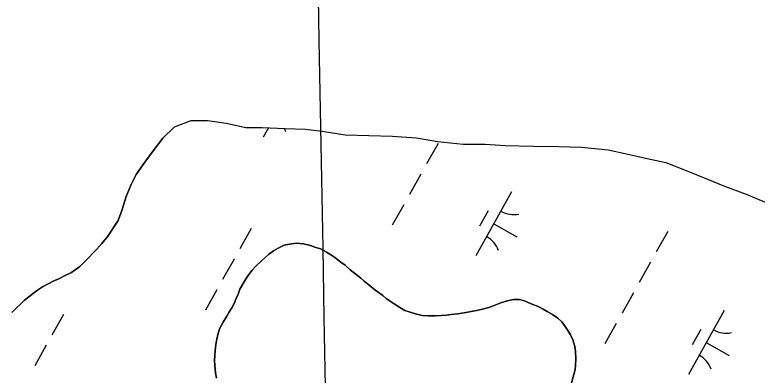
# Model space of a CAD drawing. Extents: x 3923531 to 3943530, y 207391 to 229799.
# Drawn here: x 3935494 to 3936001, y 215028 to 215274 of the extents above; entities that cross this region are included whole.
import ezdxf

# ---------------------------------------------------------------- set-up
doc = ezdxf.new("R2010")
doc.units = 0
for name, color, linetype in [('V-GRID-MAJR', 7, 'Continuous'), ('V-TOPO-SHOR', 7, 'Continuous'), ('V-WETL-SWMP', 7, 'Continuous')]:
    doc.layers.add(name, color=color, linetype=linetype)

msp = doc.modelspace()

# ---------------------------------------------------------------- linework, layer by layer
at = {"layer": 'V-GRID-MAJR'}
msp.add_spline([(3935779.93, 210874.81), (3935760.83, 211942.59), (3935652.4, 218002.59), (3935543.98, 224062.57), (3935501.82, 226418.85)], degree=3, dxfattribs=at)
at = {"layer": 'V-TOPO-SHOR'}
for points in [[(3935602.59, 215197.56), (3935614.09, 215201.98), (3935625.15, 215201.87), (3935637.97, 215200.15), (3935651.38, 215197.25), (3935662.43, 215197.14), (3935678.23, 215196.38), (3935692.05, 215196.04), (3935703.49, 215194.54), (3935719.26, 215192.2), (3935735.45, 215191.64), (3935751.45, 215191.28), (3935767.63, 215190.12), (3935782.62, 215187.6), (3935799.78, 215185.64), (3935814.79, 215185.68), (3935828.41, 215184.75), (3935847.96, 215184.35), (3935865.14, 215184.18), (3935880.74, 215183.62), (3935898.89, 215181.85), (3935911.31, 215179.15), (3935925.49, 215176.05), (3935938.3, 215173.15), (3935953.25, 215167.27), (3935966.82, 215161.79), (3935978.43, 215156.93), (3935993.18, 215151.45), (3936013.11, 215143.04)], [(3935602.59, 215197.56), (3935594.74, 215189.86), (3935588.07, 215181.16), (3935582.41, 215173.45), (3935576.34, 215164.94), (3935573.08, 215158.19), (3935569.6, 215149.86), (3935566.92, 215141.11), (3935564.05, 215133.57), (3935556.59, 215122.2)], [(3935556.59, 215122.2), (3935555.15, 215120.31), (3935552.99, 215117.9), (3935549.54, 215114.04), (3935547.17, 215111.44), (3935544.22, 215108.16), (3935540.77, 215104.8), (3935538.02, 215102.2), (3935534.88, 215099.8), (3935532.23, 215098.08), (3935528.03, 215095.99), (3935523.72, 215093.7), (3935519.81, 215092.08), (3935516.68, 215090.56), (3935512.46, 215088.18), (3935508.94, 215085.88), (3935506.29, 215083.96), (3935503.05, 215081.47), (3935499.91, 215078.87), (3935497.74, 215076.56), (3935494.59, 215073.68), (3935491.45, 215070.69)], [(3935631.39, 215025.85), (3935630.65, 215029.36), (3935630.22, 215034.33), (3935630.06, 215038.12), (3935630.1, 215041.14), (3935630.43, 215044.74), (3935630.86, 215048.72), (3935631.49, 215052.41), (3935632.5, 215056.49), (3935633.71, 215059.98), (3935635.9, 215063.95), (3935638.28, 215068.1), (3935639.77, 215070.72), (3935641.84, 215073.9), (3935643.34, 215076.91), (3935644.64, 215079.81), (3935646.04, 215083.3), (3935647.34, 215086.59), (3935649.52, 215090.46), (3935651.21, 215093.27), (3935653.48, 215096.55), (3935655.66, 215099.64), (3935658.21, 215102.43), (3935661.85, 215105.7), (3935664.41, 215108.01), (3935666.87, 215110.22), (3935670.3, 215112.81), (3935673.44, 215114.63), (3935677.64, 215116.62), (3935681.25, 215117.27), (3935686.03, 215117.99), (3935690.79, 215117.65), (3935695.55, 215116.43), (3935698.55, 215115.42), (3935702.33, 215114.11), (3935706.4, 215111.93), (3935710.56, 215109.45), (3935713.07, 215107.67), (3935716.35, 215105.01), (3935719.15, 215102.93), (3935722.71, 215099.87), (3935727.63, 215096.03), (3935729.95, 215094.05), (3935732.26, 215092.08), (3935735.64, 215089.32), (3935738.44, 215087.15), (3935741.14, 215085.07)], [(3935741.14, 215085.07), (3935744.9, 215082.21), (3935747.31, 215080.33), (3935752.72, 215076.48), (3935756.49, 215074.1), (3935760.07, 215072.12), (3935762.98, 215071.01), (3935767.15, 215069.7), (3935771.81, 215068.68), (3935776.09, 215068.44), (3935780.66, 215068.29), (3935784.75, 215068.63), (3935788.45, 215068.89), (3935791.57, 215069.34), (3935795.86, 215069.78), (3935800.54, 215070.5), (3935805.32, 215071.42), (3935808.93, 215072.07), (3935813.12, 215072.9), (3935817.32, 215074.02), (3935821.03, 215075.53), (3935825.53, 215077.33), (3935829.92, 215078.74), (3935834.12, 215079.57), (3935838.4, 215079.43), (3935841.7, 215078.52), (3935846.25, 215076.62), (3935851.1, 215074.72), (3935854.48, 215072.93), (3935857.29, 215071.34), (3935860.87, 215069.26), (3935864.54, 215066.68), (3935867.14, 215064.22), (3935869.06, 215061.77), (3935871.26, 215058.34), (3935873.17, 215055.3), (3935874.79, 215051.97), (3935876, 215047.39), (3935876.55, 215043.97), (3935876.88, 215038.91), (3935876.64, 215034.43), (3935876.32, 215031.71), (3935873.37, 215020.65)]]:
    msp.add_lwpolyline(points, dxfattribs=at)
at = {"layer": 'V-WETL-SWMP'}
for p, q in [((3935666.85, 215196.93), (3935663.3, 215190.56)), ((3935782.64, 215186.22), (3935774.84, 215172.25)), ((3935770.94, 215165.27), (3935763.13, 215151.3)), ((3935832.9, 215153.08), (3935808.51, 215109.43)), ((3935759.23, 215144.32), (3935751.43, 215130.35)), ((3935816.89, 215140.26), (3935811.04, 215129.78)), ((3935655.02, 215128.13), (3935647.21, 215114.17)), ((3935820.7, 215131.26), (3935836.42, 215122.48)), ((3935939.56, 215126.05), (3935931.76, 215112.08)), ((3935643.31, 215107.18), (3935635.51, 215093.21)), ((3935927.85, 215105.1), (3935920.05, 215091.13)), ((3935631.61, 215086.23), (3935623.8, 215072.26)), ((3935916.15, 215084.15), (3935908.35, 215070.18)), ((3935526.74, 215069.21), (3935518.94, 215055.25)), ((3935978.11, 215071.96), (3935953.72, 215028.31)), ((3935904.44, 215063.19), (3935896.64, 215049.23)), ((3935962.11, 215059.13), (3935956.25, 215048.66)), ((3935515.03, 215048.26), (3935507.23, 215034.29)), ((3935965.92, 215050.13), (3935981.63, 215041.35))]:
    msp.add_line(p, q, dxfattribs=at)
for points in [[(3935569.6, 215149.86), (3935573.08, 215158.19), (3935576.34, 215164.94), (3935582.41, 215173.45), (3935588.07, 215181.16), (3935594.74, 215189.86), (3935602.59, 215197.56), (3935614.09, 215201.98), (3935625.15, 215201.87), (3935637.97, 215200.15), (3935651.37, 215197.25), (3935662.43, 215197.14), (3935678.23, 215196.38), (3935692.05, 215196.04), (3935703.49, 215194.54), (3935719.26, 215192.2), (3935735.45, 215191.64), (3935751.45, 215191.28), (3935767.63, 215190.12), (3935782.62, 215187.6), (3935799.78, 215185.64), (3935814.79, 215185.68), (3935828.41, 215184.75), (3935847.96, 215184.35), (3935865.14, 215184.18), (3935880.74, 215183.62), (3935898.89, 215181.85), (3935911.31, 215179.15), (3935925.49, 215176.05), (3935938.3, 215173.15), (3935953.25, 215167.27), (3935966.82, 215161.79), (3935978.43, 215156.93), (3935993.18, 215151.45), (3936013.11, 215143.04)], [(3935491.45, 215070.69), (3935494.59, 215073.68), (3935497.74, 215076.56), (3935499.91, 215078.87), (3935503.05, 215081.47), (3935506.29, 215083.96), (3935508.94, 215085.88), (3935512.46, 215088.18), (3935516.68, 215090.56), (3935519.81, 215092.08), (3935523.72, 215093.7), (3935528.03, 215095.98), (3935532.23, 215098.08), (3935534.88, 215099.8), (3935538.02, 215102.2), (3935540.77, 215104.8), (3935544.22, 215108.17), (3935547.17, 215111.44), (3935549.54, 215114.04), (3935552.99, 215117.9), (3935555.15, 215120.31), (3935556.59, 215122.2), (3935564.05, 215133.57), (3935566.92, 215141.11), (3935569.6, 215149.86)], [(3935741.14, 215085.07), (3935738.44, 215087.15), (3935735.64, 215089.32), (3935732.26, 215092.08), (3935729.95, 215094.05), (3935727.63, 215096.03), (3935722.71, 215099.88), (3935719.15, 215102.93), (3935716.35, 215105.01), (3935713.07, 215107.67), (3935710.56, 215109.45), (3935706.4, 215111.93), (3935702.33, 215114.11), (3935698.55, 215115.42), (3935695.55, 215116.43), (3935690.79, 215117.65), (3935686.03, 215117.99), (3935681.25, 215117.27), (3935677.64, 215116.62), (3935673.44, 215114.63), (3935670.3, 215112.81), (3935666.87, 215110.22), (3935664.41, 215108.01), (3935661.85, 215105.7), (3935658.22, 215102.43), (3935655.66, 215099.64), (3935653.48, 215096.55), (3935651.21, 215093.27), (3935649.52, 215090.46), (3935647.34, 215086.59), (3935646.04, 215083.3), (3935644.63, 215079.81), (3935643.34, 215076.9), (3935641.84, 215073.9), (3935639.77, 215070.72), (3935638.28, 215068.1), (3935635.9, 215063.95), (3935633.71, 215059.98), (3935632.5, 215056.49), (3935631.49, 215052.41), (3935630.86, 215048.72), (3935630.43, 215044.74), (3935630.1, 215041.14), (3935630.06, 215038.12), (3935630.22, 215034.33), (3935630.65, 215029.36), (3935631.39, 215025.85)], [(3935873.37, 215020.65), (3935876.32, 215031.71), (3935876.64, 215034.43), (3935876.88, 215038.91), (3935876.55, 215043.97), (3935876, 215047.39), (3935874.79, 215051.97), (3935873.17, 215055.3), (3935871.26, 215058.34), (3935869.06, 215061.77), (3935867.14, 215064.22), (3935864.54, 215066.68), (3935860.87, 215069.26), (3935857.29, 215071.34), (3935854.48, 215072.93), (3935851.1, 215074.72), (3935846.25, 215076.62), (3935841.7, 215078.52), (3935838.4, 215079.43), (3935834.12, 215079.57), (3935829.92, 215078.74), (3935825.53, 215077.33), (3935821.03, 215075.53), (3935817.32, 215074.02), (3935813.12, 215072.9), (3935808.93, 215072.07), (3935805.32, 215071.42), (3935800.54, 215070.5), (3935795.86, 215069.78), (3935791.57, 215069.34), (3935788.45, 215068.89), (3935784.75, 215068.63), (3935780.66, 215068.29), (3935776.09, 215068.44), (3935771.81, 215068.68), (3935767.15, 215069.7), (3935762.98, 215071.01), (3935760.07, 215072.12), (3935756.49, 215074.1), (3935752.72, 215076.48), (3935747.31, 215080.33), (3935744.9, 215082.21), (3935741.14, 215085.07)]]:
    msp.add_lwpolyline(points, dxfattribs=at)
for centre, start, end in [((3935662.22, 215188.15), 20.0381, 27.9132), ((3935834.38, 215155.25), 240.0381, 281.5817), ((3935807.44, 215107.03), 20.0381, 61.5817), ((3935979.59, 215074.13), 240.0381, 281.5817), ((3935952.65, 215025.9), 20.0381, 61.5817)]:
    msp.add_arc(centre, 17.62, start, end, dxfattribs=at)

doc.saveas('drawing.dxf')
